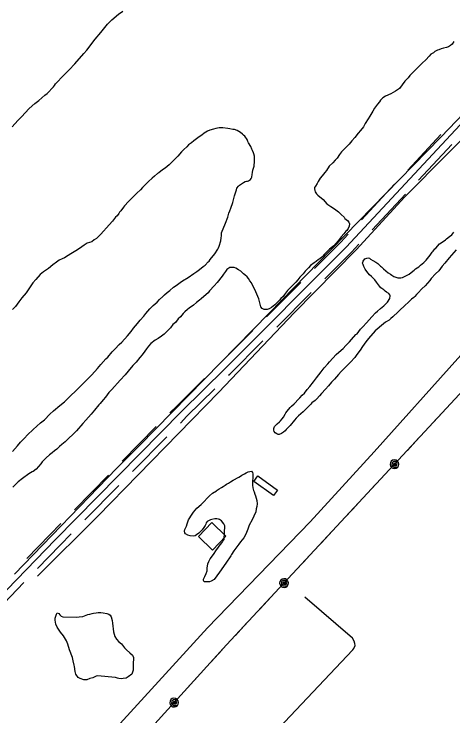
# Model space of a CAD drawing. Extents: x 3281947 to 3319794, y 715894 to 741249.
# Drawn here: x 3290021 to 3290925, y 727452 to 728897 of the extents above; entities that cross this region are included whole.
import ezdxf

# ---------------------------------------------------------------- set-up
doc = ezdxf.new("R2010")
doc.units = 0
for name, color, linetype in [('V-BLDG-OTLN', 7, 'Continuous'), ('V-ROAD-CNTR', 7, 'Continuous'), ('V-SITE-VEGE', 7, 'Continuous'), ('V-TOPO-SHOR', 7, 'Continuous'), ('V-UTIL-LINE', 7, 'Continuous')]:
    doc.layers.add(name, color=color, linetype=linetype)

msp = doc.modelspace()

# ---------------------------------------------------------------- linework, layer by layer
at = {"layer": 'V-BLDG-OTLN'}
for points in [[(3290522.9, 727946.4), (3290563.4, 727917.1), (3290555.2, 727905.8), (3290514.7, 727935.1)], [(3290429.9, 727793.6), (3290457.5, 727822.6), (3290428.5, 727850.2), (3290400.9, 727821.3)]]:
    msp.add_lwpolyline(points, close=True, dxfattribs=at)
at = {"layer": 'V-ROAD-CNTR'}
for points in [[(3289361.4, 726964.9), (3289380.7, 727011.4), (3289394.2, 727043.3), (3289407.8, 727076.6), (3289431.5, 727108.5), (3289462.4, 727146), (3289488.1, 727182.3), (3289525.7, 727220.8), (3289629.9, 727323.2), (3290105.7, 727814.6), (3290366.7, 728079.5), (3290455, 728166.4), (3290705, 728417), (3290976.5, 728708.4), (3291244.7, 728982.5), (3291405.5, 729149.1)], [(3290832.1, 728575.4), (3290900.2, 728648.6)], [(3290854, 728555), (3290922.2, 728628.2)], [(3290736.7, 728473), (3290804.8, 728546.2)], [(3290758.6, 728452.5), (3290826.8, 728525.7)], [(3290639.7, 728372.8), (3290694.2, 728427.4), (3290709.4, 728443.7)], [(3290660.9, 728351.6), (3290715.8, 728406.6), (3290731.4, 728423.3)], [(3290540.8, 728273.7), (3290611.4, 728344.5)], [(3290562, 728252.5), (3290632.7, 728323.3)], [(3290442, 728174.7), (3290444.4, 728177.1), (3290512.6, 728245.3)], [(3290463, 728153.3), (3290465.6, 728155.8), (3290533.8, 728224.2)], [(3290342.3, 728076.1), (3290356.1, 728090.1), (3290413.5, 728146.6)], [(3290363.7, 728055), (3290377.3, 728068.9), (3290434.5, 728125.2)], [(3290244, 727976.3), (3290314.2, 728047.6)], [(3290265.4, 727955.3), (3290335.6, 728026.5)], [(3290145.8, 727876.6), (3290216, 727947.8)], [(3290167.1, 727855.6), (3290237.3, 727926.8)], [(3290047.8, 727776.4), (3290095, 727825.1), (3290117.7, 727848.1)], [(3290069.4, 727755.5), (3290116.4, 727804.1), (3290139.1, 727827.1)], [(3289972, 727654.9), (3290041.6, 727726.8)]]:
    msp.add_lwpolyline(points, dxfattribs=at)
at = {"layer": 'V-SITE-VEGE'}
for points in [[(3290017.3, 728664.6), (3290028.8, 728677.5), (3290036.4, 728684.9), (3290052.6, 728701.9), (3290064, 728712.7), (3290072.1, 728718.9), (3290084.4, 728729.6), (3290089.5, 728733.3), (3290102.7, 728747), (3290104.4, 728749.5), (3290106.9, 728752.8), (3290111.2, 728757.4), (3290119.3, 728765.7), (3290135, 728781.4), (3290146.5, 728793.8), (3290165.2, 728815), (3290171.2, 728822.5), (3290188.2, 728844.9), (3290199.7, 728858.6), (3290213.4, 728875.6), (3290222.3, 728884.7), (3290236.3, 728895.9), (3290245.2, 728902.5)], [(3290926.9, 728840), (3290923.4, 728834.6), (3290919.6, 728831.7), (3290915.4, 728829.2), (3290911.2, 728828), (3290905.3, 728826), (3290900.7, 728824.8), (3290895.6, 728823.2), (3290892.7, 728822), (3290887.6, 728819.1), (3290884.6, 728817), (3290879.1, 728813.7), (3290876.1, 728810), (3290868.9, 728802.1), (3290861.7, 728795.1), (3290851.5, 728785.6), (3290846.8, 728781), (3290843, 728776.9), (3290836.2, 728770.3), (3290832.4, 728765.3), (3290826, 728758.2), (3290814.5, 728743.3), (3290806.8, 728737.5), (3290797.1, 728732.2), (3290785.7, 728727.7), (3290780.7, 728724), (3290775.6, 728719.4), (3290773.4, 728716.1), (3290769.6, 728711.1), (3290763.6, 728702.8), (3290760.2, 728696.6), (3290753.7, 728686.6), (3290750.3, 728680.8), (3290744.3, 728671.2), (3290740.5, 728664.5), (3290734.5, 728657.1), (3290729.8, 728651.7), (3290723, 728642.5), (3290717, 728635.9), (3290711, 728628.8), (3290701.3, 728618.9), (3290695.3, 728612.7), (3290691.1, 728607.3), (3290686.3, 728600.2), (3290682.5, 728596.1), (3290677.8, 728590.7), (3290670.2, 728583.2), (3290664.2, 728574.5), (3290661.2, 728570.8), (3290655.7, 728563.3), (3290651.8, 728558.7), (3290647.6, 728552.1), (3290645.4, 728547.9), (3290641.6, 728542.5), (3290639.8, 728539.6), (3290639.8, 728536.6), (3290640.2, 728533.7), (3290641, 728530.7), (3290643.9, 728526.5), (3290646.4, 728524), (3290657.6, 728515), (3290665.4, 728506.1), (3290673.3, 728500.5), (3290681.2, 728495.8), (3290689.1, 728489.9), (3290690.4, 728488.2), (3290694.5, 728483.9), (3290700.7, 728478.4), (3290702.4, 728475.8), (3290705.3, 728473.7), (3290707.8, 728471.6), (3290710.2, 728468.6), (3290711.9, 728465.2), (3290711.4, 728459.8), (3290709.2, 728455.2), (3290706.2, 728451.5), (3290704.5, 728449.8), (3290699.9, 728444), (3290694.7, 728438.2), (3290688.8, 728429.9), (3290679.4, 728419.9), (3290676.9, 728417.4), (3290670.9, 728412.5), (3290666.3, 728408.4), (3290659.9, 728401.7), (3290656.9, 728398.4), (3290655.2, 728396.3), (3290651, 728393)], [(3290499.8, 728640.4), (3290497.7, 728643.3), (3290496.5, 728645.4), (3290494, 728647.6), (3290491.9, 728649.7), (3290487.8, 728653.1), (3290484, 728654.8), (3290480.7, 728657), (3290474.9, 728658.7), (3290471.5, 728659.2), (3290465.6, 728660.5), (3290461.5, 728661), (3290451.4, 728662.4), (3290443.4, 728662.5), (3290436.7, 728661.3), (3290432.1, 728659.7), (3290424.1, 728657.7), (3290419.9, 728655.7), (3290412.7, 728651.1), (3290407.6, 728647.4), (3290402.5, 728644.1), (3290391.5, 728635.5), (3290386.4, 728631.8), (3290380.5, 728627.2), (3290377.1, 728623.5), (3290370.7, 728617.7), (3290366, 728613.2), (3290358.4, 728604.4), (3290352.9, 728598.6), (3290345.6, 728590.8), (3290340.9, 728586.2), (3290332.5, 728579.6), (3290327, 728575.9), (3290319.3, 728569.7), (3290316.8, 728568.1), (3290310.4, 728562.7), (3290305.4, 728559), (3290298.1, 728552), (3290293.5, 728547), (3290285.8, 728539.9), (3290281.6, 728535), (3290274.3, 728528.3), (3290269.2, 728523), (3290256.9, 728511), (3290248.8, 728501.8), (3290246.7, 728498.9), (3290241.1, 728491.9), (3290238.6, 728489), (3290236.9, 728486), (3290233.5, 728481.5), (3290230.5, 728478.6), (3290223.7, 728470.3), (3290216.9, 728462.8), (3290200.3, 728443.3), (3290191.3, 728435), (3290186.3, 728431.7), (3290181.6, 728428), (3290171.9, 728424.8), (3290165.6, 728421.1), (3290155.8, 728414.1), (3290148.6, 728409.6), (3290138.5, 728403), (3290132.6, 728399.7), (3290125.4, 728395.2), (3290120.7, 728392.7), (3290114, 728389.9), (3290108.5, 728386.2), (3290100.9, 728380.4), (3290092, 728373), (3290082.2, 728366), (3290075, 728360.6), (3290066.1, 728350.7), (3290060.1, 728343.2), (3290046, 728323.2), (3290037.5, 728312.4), (3290031.5, 728304.1), (3290024.3, 728295), (3290018.3, 728288.4)], [(3290018.3, 727996.4), (3290028.5, 728008), (3290034.9, 728015.5), (3290043, 728023.8), (3290048.9, 728030.8), (3290060.4, 728041.6), (3290068.5, 728048.6), (3290075.7, 728055.7), (3290083.7, 728061.8), (3290095.2, 728073), (3290102.9, 728080), (3290115.6, 728091.2), (3290124.9, 728098.6), (3290161, 728133.8), (3290181.4, 728154.5), (3290192.9, 728167.4), (3290200.1, 728175.3), (3290210.4, 728187.3), (3290214.2, 728190.6), (3290223.6, 728201.4), (3290229.5, 728207.6), (3290237.6, 728216.3), (3290243.1, 728221.7), (3290255, 728234.5), (3290262.3, 728243.7), (3290267, 728249.9), (3290275.5, 728259.9), (3290281, 728266.5), (3290288.3, 728275.2), (3290292.5, 728280.6), (3290300.6, 728289.7), (3290305.7, 728295.1), (3290307.8, 728296.8), (3290315.9, 728303.8), (3290321, 728309.2), (3290327.8, 728315.4), (3290331.2, 728319.1), (3290336.7, 728323.7), (3290342.2, 728327.8), (3290349.9, 728334.4), (3290354.9, 728337.7), (3290363, 728344.3), (3290368.1, 728347.6), (3290379.9, 728354.6), (3290391.3, 728362.4), (3290397.3, 728366.9), (3290403.2, 728371.1), (3290410.4, 728376.8), (3290415, 728380.1), (3290420.6, 728386.4), (3290423.1, 728388.4), (3290424.8, 728391.3), (3290434.6, 728403.4), (3290441.1, 728412.5), (3290442.3, 728415.4), (3290443.7, 728419.2), (3290446.7, 728430.1), (3290447.7, 728436.3), (3290448.1, 728440.5), (3290448.6, 728446.4), (3290456.8, 728466), (3290461.2, 728478.5), (3290463.4, 728486.9), (3290465.6, 728491.5), (3290467.3, 728497.3), (3290471.7, 728509), (3290473.4, 728514.5), (3290474.8, 728522.8), (3290479.1, 728534.5), (3290480, 728538.3), (3290483.4, 728542.4), (3290485.1, 728544.1), (3290489.4, 728547.4), (3290493.6, 728549.8), (3290497, 728552.3), (3290499.5, 728552.7), (3290501.6, 728552.7), (3290503.7, 728553.1), (3290508.3, 728556.4), (3290509.6, 728558.4), (3290510.9, 728560.9), (3290511.4, 728566.4), (3290511.9, 728570.2), (3290512.8, 728575.2), (3290515.4, 728583.5), (3290516.4, 728594), (3290516.5, 728601.1), (3290516.1, 728604.1), (3290514.9, 728608.7), (3290514.5, 728610.8), (3290512.5, 728615.5), (3290510.8, 728618.8), (3290508.8, 728624.3), (3290503.9, 728631.5), (3290502.6, 728634), (3290501, 728638.3), (3290499.8, 728640.4)], [(3290589.5, 728086.8), (3290592.5, 728089.7), (3290598, 728094.6), (3290599.7, 728096.7), (3290605.3, 728102.5), (3290609.5, 728106.6), (3290614.6, 728112.5), (3290618.9, 728116.6), (3290624.8, 728124.1), (3290629.9, 728129.9), (3290637.6, 728139.8), (3290643.6, 728148.2), (3290653.4, 728160.6), (3290659.4, 728168.9), (3290667, 728176.8), (3290670.9, 728180.9), (3290677.3, 728188.8), (3290684.5, 728195.9), (3290690, 728200.8), (3290698.5, 728208.7), (3290704.4, 728214.5), (3290711.7, 728221.9), (3290715.9, 728226.9), (3290724.9, 728236.9), (3290727.4, 728238.9), (3290734.7, 728248.1), (3290739.3, 728253), (3290747, 728260.9), (3290758.1, 728273.8), (3290765.7, 728282.1), (3290769.5, 728285.4), (3290775.5, 728290.7), (3290782.3, 728296.5), (3290784.8, 728298.2), (3290788.2, 728301.9), (3290790.3, 728303.6), (3290795, 728311.5), (3290795.5, 728316.5), (3290795.1, 728319), (3290792.7, 728321.6), (3290788.1, 728324.6), (3290785.2, 728326.3), (3290782.3, 728328.8), (3290776.4, 728333.5), (3290773.6, 728336.9), (3290767.4, 728345), (3290764.1, 728349.6), (3290757, 728356.4), (3290752.9, 728360.3), (3290747.5, 728366.6), (3290744.2, 728371.3), (3290741.4, 728376.8), (3290739.7, 728381), (3290738.9, 728383.9), (3290739.8, 728388.1), (3290743.7, 728392.7), (3290747.5, 728394.3), (3290750, 728395.1), (3290753.3, 728394.2), (3290755, 728392.5), (3290760, 728389.5), (3290765.8, 728385.7), (3290770, 728383.5), (3290773.3, 728379.7), (3290775.8, 728378), (3290777.8, 728376.3), (3290781.6, 728372.5), (3290791.5, 728363.9), (3290796.1, 728361), (3290799, 728359.2), (3290803.2, 728356.2), (3290811.5, 728353.6), (3290817.4, 728353.5), (3290821.2, 728354.8), (3290827.5, 728357.6), (3290834.7, 728361.3), (3290838.9, 728364.6), (3290844.9, 728369.6), (3290847.8, 728372.5), (3290854.6, 728376.1), (3290858, 728379.9), (3290864.8, 728385.2), (3290869.5, 728389.8), (3290875, 728396.8), (3290878, 728400.2), (3290881.8, 728406.4), (3290884, 728408.5), (3290887.8, 728413.5), (3290889.5, 728415.1), (3290897.2, 728423.4), (3290902.7, 728427.5), (3290909.4, 728432.1), (3290911.6, 728433.7), (3290917.5, 728439.1), (3290922.6, 728442.4), (3290926.8, 728447.8)], [(3290931.4, 728411.6), (3290917.3, 728394.6), (3290908, 728383.8), (3290902.9, 728377.6), (3290895.6, 728368.5), (3290889.2, 728362.3), (3290879.9, 728352.3), (3290877.3, 728348.2), (3290867.9, 728337.4), (3290860.7, 728331.2), (3290853.5, 728322.9), (3290849.7, 728319.6), (3290846.3, 728315.4), (3290844.1, 728313.3), (3290839.5, 728309.6), (3290835.2, 728305.9), (3290823.8, 728294.7), (3290816.6, 728288.5), (3290812.3, 728283.6), (3290801.3, 728273.6), (3290797, 728270.3), (3290793.2, 728266.6), (3290786, 728262.5), (3290781.8, 728259.2), (3290764.8, 728244.7), (3290750.8, 728229), (3290745.6, 728222.3), (3290738.8, 728212.4), (3290734.1, 728205.3), (3290726.9, 728196.2), (3290722.6, 728189.9), (3290714.1, 728180), (3290694.9, 728161.3), (3290689.4, 728155.1), (3290680.9, 728145.2), (3290674.9, 728138.9), (3290668.6, 728131.9), (3290662.6, 728124.8), (3290654.5, 728116.1), (3290650.2, 728110.7), (3290644.7, 728104.9), (3290641.3, 728101.2), (3290634.5, 728096.3), (3290632.4, 728093.8), (3290616.3, 728078), (3290606.9, 728070.2), (3290601.8, 728065.2), (3290598.9, 728061.1), (3290589.5, 728050.3), (3290584.8, 728045.3), (3290581.4, 728041.6), (3290579.3, 728039.1), (3290576.3, 728036.2), (3290572.1, 728033.3), (3290567, 728031.7), (3290564.9, 728031.7), (3290562, 728032.6), (3290558.7, 728034.7), (3290557, 728037.7), (3290556.2, 728040.2), (3290556.3, 728043.6), (3290557.6, 728047.8), (3290560.1, 728050.7), (3290563.1, 728053.1), (3290567.8, 728057.3), (3290569.5, 728059.8), (3290573.3, 728063.5), (3290576.3, 728067.2), (3290579.3, 728073.1), (3290581, 728076), (3290583.6, 728079.7), (3290589.5, 728086.8)], [(3290651, 728393), (3290648, 728391.4), (3290643.3, 728387.7), (3290639.1, 728384.8), (3290631.9, 728379), (3290627.2, 728374.5), (3290620.4, 728367.4), (3290616.2, 728362), (3290609.8, 728355), (3290605.5, 728349.6), (3290601.3, 728344.6), (3290589.8, 728333.4), (3290584.3, 728327.6), (3290582.1, 728324.7), (3290577.9, 728319.3), (3290575.3, 728315.6), (3290570.6, 728311), (3290567.6, 728307.7), (3290557.9, 728298.2), (3290551.5, 728292.8), (3290546.4, 728289.9), (3290542.6, 728288.7), (3290535.9, 728288.8), (3290532.2, 728291), (3290529.3, 728293.9), (3290524.9, 728310.3), (3290519.2, 728324.7), (3290516.4, 728331.4), (3290513.9, 728336.1), (3290509.8, 728343.3), (3290506.9, 728347.9), (3290504, 728352.1), (3290501.1, 728356), (3290496.6, 728360.2), (3290493.7, 728362.3), (3290489.9, 728365.3), (3290487.9, 728367.4), (3290483.7, 728370.4), (3290477.9, 728373.9), (3290474.5, 728375.2), (3290469.5, 728375.2), (3290465.3, 728374.9), (3290459.4, 728370.8), (3290456.4, 728367), (3290452.6, 728361.2), (3290449.6, 728357), (3290439.3, 728344.2), (3290433.4, 728337.1), (3290423.6, 728326.8), (3290420.6, 728323), (3290411.7, 728315.6), (3290406.2, 728310.6), (3290402.8, 728307.7), (3290396.9, 728303.2), (3290390.5, 728297.8), (3290381.6, 728291.6), (3290378.2, 728288.7), (3290372.7, 728283.8), (3290369.3, 728280.5), (3290363.8, 728273.8), (3290359.5, 728269.7), (3290353.5, 728262.2), (3290348.4, 728257.7), (3290343.3, 728251), (3290340.4, 728248.1), (3290334.8, 728242.3), (3290330.6, 728238.2), (3290324.6, 728233.6), (3290317.9, 728229.1), (3290311.5, 728225.4), (3290302.6, 728218.4), (3290298, 728213.4), (3290294.1, 728207.6), (3290290.7, 728203), (3290285.1, 728195.1), (3290280.5, 728190.2), (3290272.8, 728180.6), (3290266, 728173.2), (3290256.2, 728162), (3290250.2, 728154.1), (3290240, 728143.3), (3290222.6, 728124.2), (3290216.6, 728118), (3290209.4, 728108.5), (3290205.1, 728103.1), (3290198.7, 728095.2), (3290196.1, 728092.3), (3290187.2, 728081.5), (3290180, 728073.2), (3290168.9, 728061.2), (3290162.9, 728054.1), (3290149.7, 728039.2), (3290126.4, 728016.4), (3290119.6, 728010.6), (3290114.9, 728006.5), (3290109.4, 728001.1), (3290104.7, 727997.8), (3290100.1, 727994.1), (3290094.6, 727989.6), (3290087.3, 727983.4), (3290078.9, 727975.1)], [(3290078.9, 727975.1), (3290076.7, 727971.3), (3290066.9, 727960.1), (3290061, 727955.6), (3290058.5, 727954.4), (3290052.1, 727950.7), (3290038.6, 727940.8), (3290030.1, 727933.8), (3290018.6, 727923.4)], [(3290455.5, 727843.9), (3290453.1, 727847.8), (3290448.5, 727853.7), (3290444.4, 727856.7), (3290441.9, 727857.1), (3290438.5, 727858), (3290434.7, 727858.1), (3290428.8, 727856.9), (3290425.5, 727855.7), (3290419.1, 727852.4), (3290417, 727849.9), (3290416.1, 727847), (3290414.8, 727844.5), (3290411.8, 727839.9), (3290408.4, 727835.3), (3290401.6, 727828.3), (3290397, 727825), (3290394, 727823.3), (3290391.1, 727822.1), (3290383.9, 727823.1), (3290379.3, 727824.4), (3290374.4, 727827.4), (3290372.7, 727829.5), (3290372.3, 727832.4), (3290373.2, 727836.2), (3290376.6, 727842.9), (3290377.6, 727847.9), (3290380.6, 727856.2), (3290387.9, 727867.9), (3290390.9, 727872), (3290394.3, 727875.8), (3290397.7, 727879.9), (3290406.2, 727887.4), (3290412.1, 727893.2), (3290419.3, 727901), (3290424, 727905.6), (3290430, 727911), (3290438, 727915.9), (3290439.7, 727917.1), (3290443.9, 727919.6), (3290448.6, 727922.5), (3290451.5, 727924.5), (3290455.8, 727927), (3290458.7, 727929.5), (3290462.5, 727931.5), (3290466.7, 727934), (3290472.3, 727937.7), (3290484.1, 727943.4), (3290487.5, 727945.5), (3290490.4, 727947.5), (3290495.5, 727950.4), (3290498.9, 727952.5), (3290503.5, 727954.9), (3290506.5, 727955.3), (3290509.8, 727956.1), (3290511.9, 727953.1), (3290513.1, 727950.6), (3290513, 727941.8), (3290512.5, 727935.9), (3290512.4, 727927.1), (3290512.7, 727921.6), (3290514.3, 727916.2), (3290515.6, 727913.2), (3290517.2, 727908.6), (3290518.4, 727905.6), (3290521.2, 727895.5), (3290522, 727888.8), (3290521, 727883.4), (3290519.7, 727878.4), (3290518.8, 727872.1), (3290514.9, 727863.3), (3290511.5, 727856.2), (3290505, 727845), (3290502.8, 727837), (3290498.5, 727826.2), (3290494.2, 727819.1), (3290487.4, 727810.8), (3290484, 727805.8), (3290474.1, 727792.1), (3290469, 727784.6), (3290467.7, 727782.1), (3290457.5, 727766.7), (3290444.6, 727748.4), (3290433.1, 727733.5), (3290427.2, 727729.4), (3290423.8, 727728.2), (3290417.1, 727728.2), (3290412.9, 727728.7), (3290411.3, 727730.8), (3290411.3, 727733.8), (3290414.3, 727739.6), (3290416.9, 727745.4), (3290418.7, 727750.9), (3290419.2, 727756.7), (3290420.5, 727765.5), (3290422.3, 727770.1), (3290425.3, 727775.5), (3290427.8, 727779.3), (3290433.4, 727786.8), (3290436.8, 727792.2), (3290442.4, 727799.7)], [(3290442.4, 727799.7), (3290445.4, 727804.2), (3290449.6, 727809.6), (3290450.9, 727812.1), (3290452.6, 727813.8), (3290453.9, 727815.4), (3290455.5, 727843.9)]]:
    msp.add_lwpolyline(points, dxfattribs=at)
msp.add_lwpolyline([(3290193.1, 727534.8), (3290190.2, 727534), (3290183.4, 727530.8), (3290177.5, 727529.2), (3290171.2, 727526.7), (3290165.3, 727526.8), (3290157.4, 727529.4), (3290153.2, 727531.6), (3290148.7, 727538.3), (3290147.1, 727543.8), (3290146, 727553.9), (3290145.2, 727556.8), (3290143.2, 727565.7), (3290142, 727572.4), (3290135.5, 727588.8), (3290132.3, 727599.8), (3290129.5, 727607), (3290122.9, 727617.5), (3290117.1, 727624.7), (3290110.1, 727635.3), (3290107.3, 727641.6), (3290105.7, 727649.2), (3290105.7, 727653.8), (3290108.4, 727661.8), (3290110.1, 727664.7), (3290113.4, 727663.4), (3290115.5, 727660.4), (3290118.4, 727657.9), (3290122.1, 727656.1), (3290150.7, 727655.8), (3290155.7, 727656.1), (3290162.8, 727657.3), (3290173, 727660.9), (3290177.6, 727661.7), (3290182.2, 727662.9), (3290185.2, 727664.1), (3290190.2, 727664.9), (3290194.4, 727665.3), (3290200.3, 727665.2), (3290204.9, 727664.7), (3290212, 727663.4), (3290216.2, 727662.1), (3290219.5, 727659.5), (3290221.5, 727656.1), (3290223.1, 727649), (3290224.3, 727643.1), (3290226.2, 727625.8), (3290229, 727616.2), (3290232.3, 727610.7), (3290237.2, 727604.7), (3290242.2, 727600.5), (3290248.4, 727592.8), (3290252.6, 727588.6), (3290260, 727582.6), (3290265, 727577.5), (3290267, 727572.9), (3290266.8, 727558.2), (3290266.3, 727546.5), (3290263.7, 727538.5), (3290256.4, 727532.8), (3290252.2, 727530.3), (3290246.3, 727529.5), (3290241.7, 727528.7), (3290237.1, 727529.6), (3290234.2, 727530.5), (3290230.4, 727531.8)], close=True, dxfattribs=at)
at = {"layer": 'V-TOPO-SHOR'}
for points in [[(3289770.8, 726923.6), (3289976.6, 727147.2), (3290203.7, 727396.8), (3290419.3, 727633.4), (3290631.1, 727851.6), (3290762.8, 727995.9), (3290934.6, 728187.9), (3291101.7, 728371.8), (3291217.1, 728497.9), (3291403.1, 728702.4), (3291601.7, 728917.9), (3291664.4, 728987.9), (3291757.4, 729093.8), (3291810.7, 729151.1), (3292045.5, 729402.4), (3292094.1, 729451.9)], [(3290279.5, 728008.7), (3290546.5, 728281.4), (3290673.8, 728412.1), (3290899.8, 728643.1), (3291106.9, 728859.5)], [(3291089, 728603.4), (3291001, 728696.5), (3290826, 728520.7), (3290725.3, 728411.5), (3290597.9, 728281.9), (3290442.9, 728118.5), (3290193.6, 727863.8), (3290069.6, 727739.9)], [(3290022.6, 727743.9), (3290233, 727962.5), (3290279.5, 728008.7)], [(3290854.4, 726845.7), (3290399, 727188.8), (3290377.8, 727202.8), (3290374.8, 727208.4), (3290376.5, 727219.5), (3290379.7, 727225.4), (3290461.7, 727316), (3290718.7, 727588.4), (3290721, 727590.9), (3290723.4, 727597.4), (3290722.9, 727601.4), (3290721.2, 727606.6), (3290717.9, 727612.3), (3290619.8, 727697.1)]]:
    msp.add_lwpolyline(points, dxfattribs=at)
at = {"layer": 'V-UTIL-LINE'}
for points in [[(3287080.2, 721275.6), (3287125.4, 721749.4), (3287157.3, 722231.2), (3287186.6, 722748.9), (3287600.6, 723188.2), (3288021, 723645.4), (3288439.9, 724099.9), (3288853.3, 724564.2), (3289274.8, 725005.1), (3289696, 725470.1), (3289037.8, 725791.2), (3289284, 726324.1), (3290062.5, 727162.4), (3290458.6, 727598.5), (3290857.5, 728027.3), (3291251.9, 728452), (3291653.6, 728887), (3292064.5, 729313.5), (3291931.6, 729942.8)], [(3290904.5, 728078), (3290881.4, 728053.1)], [(3290854.2, 728023.8), (3290831, 727998.9)], [(3290804.5, 727970.3), (3290807.3, 727969.9), (3290806.3, 727972), (3290803.5, 727972.3), (3290801.8, 727969.9), (3290804.2, 727967.5), (3290808.9, 727967.6), (3290810.2, 727971.6), (3290807.6, 727975.8), (3290803.1, 727975.8), (3290799.4, 727973.3), (3290799.1, 727968.5), (3290802.9, 727964.5), (3290811.1, 727964.2), (3290812.9, 727967.2), (3290813.5, 727970.6), (3290812.6, 727974), (3290810.6, 727976.9), (3290807.6, 727978.7), (3290804.1, 727979.3), (3290800.7, 727978.5), (3290797.9, 727976.4), (3290796, 727973.4), (3290795.5, 727970), (3290796.3, 727966.6), (3290798.3, 727963.7), (3290801.3, 727961.9), (3290804.8, 727961.3), (3290808.2, 727962.1), (3290811.1, 727964.2)], [(3290777.9, 727941.7), (3290754.7, 727916.8)], [(3290727.5, 727887.6), (3290704.3, 727862.7)], [(3290677.1, 727833.4), (3290654, 727808.5)], [(3290626.7, 727779.2), (3290603.6, 727754.3)], [(3290577, 727725.7), (3290579.8, 727725.3), (3290578.8, 727727.4), (3290576.1, 727727.7), (3290574.3, 727725.4), (3290576.7, 727722.9), (3290581.4, 727723), (3290582.7, 727727.1), (3290580.2, 727731.2), (3290575.6, 727731.3), (3290571.9, 727728.7), (3290571.6, 727723.9), (3290575.4, 727719.9), (3290583.6, 727719.6), (3290585.4, 727722.6), (3290586, 727726.1), (3290585.2, 727729.5), (3290583.1, 727732.3), (3290580.1, 727734.2), (3290576.7, 727734.7), (3290573.2, 727733.9), (3290570.4, 727731.9), (3290568.6, 727728.9), (3290568, 727725.4), (3290568.8, 727722), (3290570.9, 727719.1), (3290573.8, 727717.3), (3290577.3, 727716.7), (3290580.7, 727717.6), (3290583.6, 727719.6)], [(3290550.4, 727697.2), (3290527.3, 727672.3)], [(3290500, 727643), (3290476.9, 727618.1)], [(3290449.7, 727588.7), (3290426.9, 727563.5)], [(3290400, 727533.9), (3290377.1, 727508.8)], [(3290350.9, 727479.9), (3290353.8, 727479.5), (3290352.7, 727481.6), (3290350, 727481.9), (3290348.2, 727479.5), (3290350.6, 727477.1), (3290355.3, 727477.2), (3290356.6, 727481.3), (3290354, 727485.4), (3290349.4, 727485.4), (3290345.8, 727482.8), (3290345.6, 727478), (3290349.4, 727474.1), (3290357.6, 727473.8), (3290359.4, 727476.9), (3290359.9, 727480.3), (3290359, 727483.7), (3290357, 727486.6), (3290353.9, 727488.4), (3290350.5, 727488.9), (3290347.1, 727488), (3290344.2, 727486), (3290342.4, 727482.9), (3290341.9, 727479.5), (3290342.8, 727476.1), (3290344.8, 727473.2), (3290347.9, 727471.4), (3290351.3, 727470.9), (3290354.7, 727471.8), (3290357.6, 727473.8)]]:
    msp.add_lwpolyline(points, dxfattribs=at)

doc.saveas('drawing.dxf')
